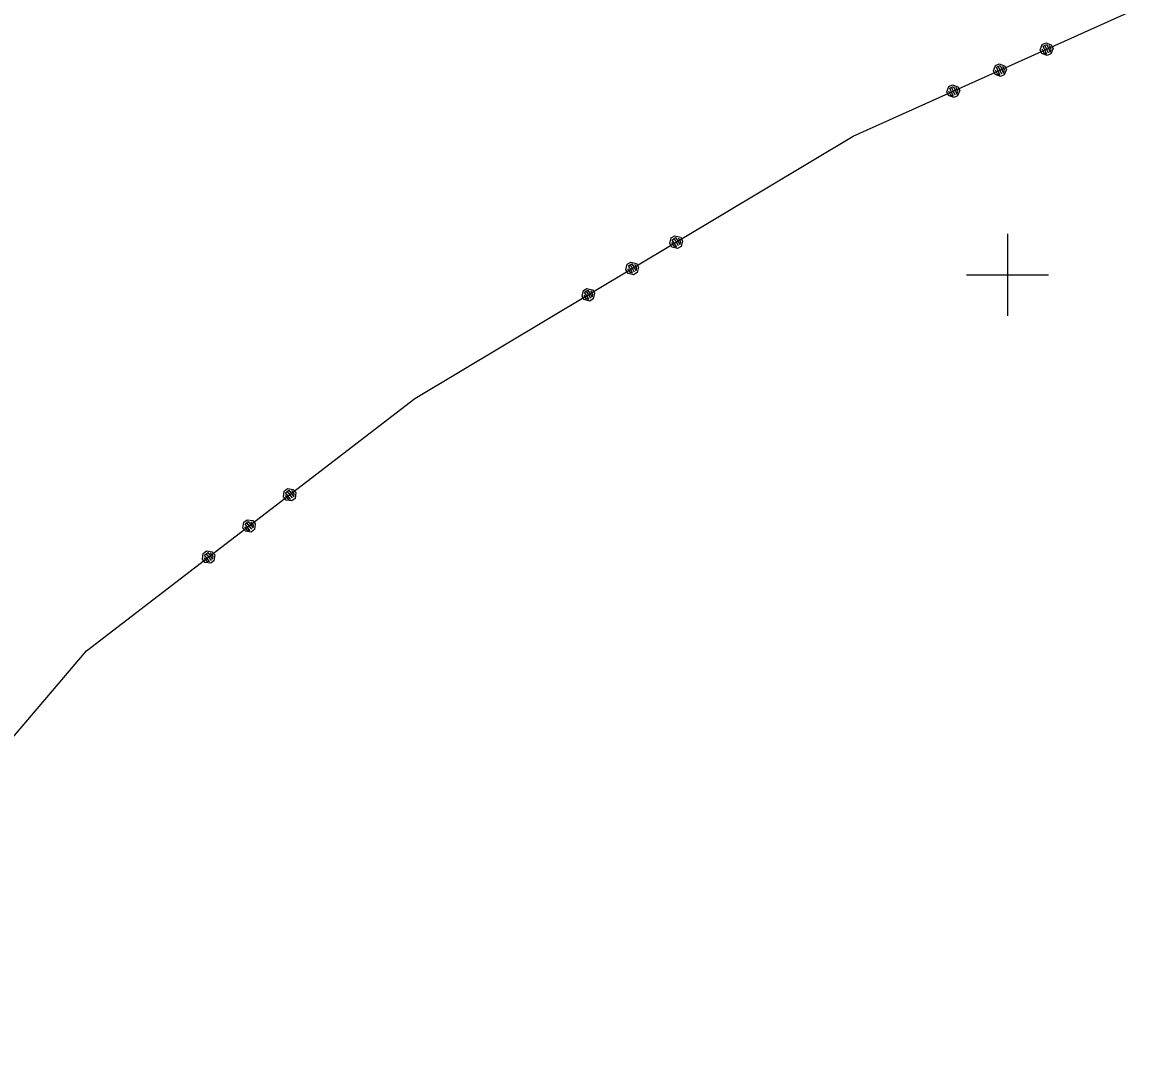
# Model space of a CAD drawing. Extents: x -866402 to -860377, y -1041908 to -1038598.
# Drawn here: x -864648.1 to -864593, y -1041838.3 to -1041787.7 of the extents above; entities that cross this region are included whole.
import ezdxf

# ---------------------------------------------------------------- set-up
doc = ezdxf.new("R2010")
doc.units = 0
doc.layers.add('Vrstva 1', color=7, linetype='Continuous')
doc.layers.add('Vrstva 5', color=7, linetype='Continuous')

msp = doc.modelspace()

# ---------------------------------------------------------------- linework, layer by layer
at = {"layer": 'Vrstva 1'}
for p, q in [((-864607.55, -1041793.23), (-864593.02, -1041786.69)), ((-864598.411, -1041789.006), (-864598.31, -1041788.742)), ((-864598.329, -1041789.189), (-864598.411, -1041789.006)), ((-864598.319, -1041788.965), (-864598.237, -1041789.148)), ((-864598.31, -1041788.742), (-864598.128, -1041788.66)), ((-864598.269, -1041788.833), (-864598.087, -1041788.751)), ((-864598.105, -1041789.198), (-864598.269, -1041788.833)), ((-864598.178, -1041788.792), (-864598.014, -1041789.157)), ((-864598.128, -1041788.66), (-864597.863, -1041788.76)), ((-864598.087, -1041788.751), (-864597.923, -1041789.116)), ((-864597.873, -1041788.984), (-864597.955, -1041788.801)), ((-864597.923, -1041789.116), (-864597.873, -1041788.984)), ((-864597.781, -1041788.943), (-864597.882, -1041789.207)), ((-864597.863, -1041788.76), (-864597.781, -1041788.943)), ((-864598.064, -1041789.289), (-864598.329, -1041789.189)), ((-864598.237, -1041789.148), (-864598.105, -1041789.198)), ((-864597.882, -1041789.207), (-864598.064, -1041789.289)), ((-864600.69, -1041790.032), (-864600.59, -1041789.768)), ((-864600.608, -1041790.215), (-864600.69, -1041790.032)), ((-864600.599, -1041789.991), (-864600.517, -1041790.174)), ((-864600.59, -1041789.768), (-864600.408, -1041789.686)), ((-864600.549, -1041789.859), (-864600.367, -1041789.777)), ((-864600.385, -1041790.224), (-864600.549, -1041789.859)), ((-864600.458, -1041789.818), (-864600.294, -1041790.183)), ((-864600.408, -1041789.686), (-864600.143, -1041789.786)), ((-864600.367, -1041789.777), (-864600.202, -1041790.142)), ((-864600.152, -1041790.01), (-864600.234, -1041789.827)), ((-864600.202, -1041790.142), (-864600.152, -1041790.01)), ((-864600.061, -1041789.969), (-864600.161, -1041790.233)), ((-864600.143, -1041789.786), (-864600.061, -1041789.969)), ((-864600.344, -1041790.315), (-864600.608, -1041790.215)), ((-864600.517, -1041790.174), (-864600.385, -1041790.224)), ((-864600.161, -1041790.233), (-864600.344, -1041790.315)), ((-864602.97, -1041791.059), (-864602.87, -1041790.794)), ((-864602.888, -1041791.241), (-864602.97, -1041791.059)), ((-864602.623, -1041791.341), (-864602.888, -1041791.241)), ((-864602.879, -1041791.018), (-864602.797, -1041791.2)), ((-864602.87, -1041790.794), (-864602.687, -1041790.712)), ((-864602.829, -1041790.885), (-864602.646, -1041790.803)), ((-864602.665, -1041791.25), (-864602.829, -1041790.885)), ((-864602.797, -1041791.2), (-864602.665, -1041791.25)), ((-864602.738, -1041790.844), (-864602.573, -1041791.209)), ((-864602.687, -1041790.712), (-864602.423, -1041790.812)), ((-864602.646, -1041790.803), (-864602.482, -1041791.168)), ((-864602.432, -1041791.036), (-864602.514, -1041790.853)), ((-864602.482, -1041791.168), (-864602.432, -1041791.036)), ((-864602.341, -1041790.995), (-864602.441, -1041791.259)), ((-864602.423, -1041790.812), (-864602.341, -1041790.995)), ((-864602.441, -1041791.259), (-864602.623, -1041791.341)), ((-864628.96, -1041806.05), (-864607.55, -1041793.23)), ((-864616.504, -1041798.475), (-864616.435, -1041798.201)), ((-864616.435, -1041798.201), (-864616.264, -1041798.098)), ((-864616.384, -1041798.286), (-864616.212, -1041798.184)), ((-864616.178, -1041798.63), (-864616.384, -1041798.286)), ((-864616.298, -1041798.235), (-864616.093, -1041798.578)), ((-864616.264, -1041798.098), (-864615.989, -1041798.167)), ((-864616.212, -1041798.184), (-864616.007, -1041798.527)), ((-864615.972, -1041798.39), (-864616.075, -1041798.218)), ((-864616.007, -1041798.527), (-864615.972, -1041798.39)), ((-864615.989, -1041798.167), (-864615.887, -1041798.338)), ((-864615.887, -1041798.338), (-864615.956, -1041798.613)), ((-864616.401, -1041798.646), (-864616.504, -1041798.475)), ((-864616.418, -1041798.424), (-864616.316, -1041798.595)), ((-864616.127, -1041798.715), (-864616.401, -1041798.646)), ((-864616.316, -1041798.595), (-864616.178, -1041798.63)), ((-864615.956, -1041798.613), (-864616.127, -1041798.715)), ((-864618.649, -1041799.759), (-864618.58, -1041799.485)), ((-864618.58, -1041799.485), (-864618.409, -1041799.382)), ((-864618.529, -1041799.571), (-864618.357, -1041799.468)), ((-864618.409, -1041799.382), (-864618.134, -1041799.451)), ((-864618.357, -1041799.468), (-864618.152, -1041799.811)), ((-864618.117, -1041799.674), (-864618.22, -1041799.502)), ((-864618.134, -1041799.451), (-864618.032, -1041799.623)), ((-864618.546, -1041799.931), (-864618.649, -1041799.759)), ((-864618.563, -1041799.708), (-864618.461, -1041799.879)), ((-864618.272, -1041800), (-864618.546, -1041799.931)), ((-864618.323, -1041799.914), (-864618.529, -1041799.571)), ((-864618.461, -1041799.879), (-864618.323, -1041799.914)), ((-864618.443, -1041799.519), (-864618.238, -1041799.862)), ((-864618.1, -1041799.897), (-864618.272, -1041800)), ((-864618.152, -1041799.811), (-864618.117, -1041799.674)), ((-864618.032, -1041799.623), (-864618.1, -1041799.897)), ((-864620.794, -1041801.044), (-864620.725, -1041800.769)), ((-864620.691, -1041801.215), (-864620.794, -1041801.044)), ((-864620.725, -1041800.769), (-864620.554, -1041800.666)), ((-864620.708, -1041800.992), (-864620.605, -1041801.164)), ((-864620.674, -1041800.855), (-864620.502, -1041800.752)), ((-864620.468, -1041801.198), (-864620.674, -1041800.855)), ((-864620.588, -1041800.804), (-864620.382, -1041801.147)), ((-864620.554, -1041800.666), (-864620.279, -1041800.735)), ((-864620.502, -1041800.752), (-864620.297, -1041801.095)), ((-864620.262, -1041800.958), (-864620.365, -1041800.787)), ((-864620.297, -1041801.095), (-864620.262, -1041800.958)), ((-864620.279, -1041800.735), (-864620.176, -1041800.907)), ((-864620.176, -1041800.907), (-864620.245, -1041801.181)), ((-864620.417, -1041801.284), (-864620.691, -1041801.215)), ((-864620.605, -1041801.164), (-864620.468, -1041801.198)), ((-864620.245, -1041801.181), (-864620.417, -1041801.284)), ((-864645, -1041818.38), (-864628.96, -1041806.05)), ((-864635.339, -1041810.575), (-864635.18, -1041810.453)), ((-864635.18, -1041810.453), (-864634.9, -1041810.49)), ((-864634.9, -1041810.49), (-864634.778, -1041810.648)), ((-864635.376, -1041810.855), (-864635.339, -1041810.575)), ((-864635.254, -1041811.014), (-864635.376, -1041810.855)), ((-864635.296, -1041810.794), (-864635.174, -1041810.953)), ((-864635.278, -1041810.654), (-864635.119, -1041810.532)), ((-864635.034, -1041810.971), (-864635.278, -1041810.654)), ((-864634.973, -1041811.051), (-864635.254, -1041811.014)), ((-864635.199, -1041810.593), (-864634.955, -1041810.91)), ((-864635.174, -1041810.953), (-864635.034, -1041810.971)), ((-864635.119, -1041810.532), (-864634.876, -1041810.849)), ((-864634.857, -1041810.709), (-864634.979, -1041810.551)), ((-864634.815, -1041810.929), (-864634.973, -1041811.051)), ((-864634.876, -1041810.849), (-864634.857, -1041810.709)), ((-864634.778, -1041810.648), (-864634.815, -1041810.929)), ((-864637.358, -1041812.379), (-864637.321, -1041812.099)), ((-864637.321, -1041812.099), (-864637.162, -1041811.977)), ((-864637.26, -1041812.178), (-864637.101, -1041812.056)), ((-864637.016, -1041812.495), (-864637.26, -1041812.178)), ((-864637.181, -1041812.117), (-864636.937, -1041812.434)), ((-864637.162, -1041811.977), (-864636.882, -1041812.013)), ((-864637.101, -1041812.056), (-864636.858, -1041812.373)), ((-864636.839, -1041812.233), (-864636.961, -1041812.074)), ((-864636.882, -1041812.013), (-864636.76, -1041812.172)), ((-864636.76, -1041812.172), (-864636.797, -1041812.452)), ((-864637.236, -1041812.538), (-864637.358, -1041812.379)), ((-864637.278, -1041812.318), (-864637.156, -1041812.477)), ((-864636.955, -1041812.574), (-864637.236, -1041812.538)), ((-864637.156, -1041812.477), (-864637.016, -1041812.495)), ((-864636.797, -1041812.452), (-864636.955, -1041812.574)), ((-864636.858, -1041812.373), (-864636.839, -1041812.233)), ((-864639.34, -1041813.903), (-864639.303, -1041813.622)), ((-864639.303, -1041813.622), (-864639.144, -1041813.5)), ((-864639.242, -1041813.701), (-864639.083, -1041813.58)), ((-864638.998, -1041814.019), (-864639.242, -1041813.701)), ((-864639.163, -1041813.641), (-864638.919, -1041813.958)), ((-864639.144, -1041813.5), (-864638.864, -1041813.537)), ((-864639.083, -1041813.58), (-864638.84, -1041813.897)), ((-864638.821, -1041813.756), (-864638.943, -1041813.598)), ((-864638.864, -1041813.537), (-864638.742, -1041813.696)), ((-864638.84, -1041813.897), (-864638.821, -1041813.756)), ((-864638.742, -1041813.696), (-864638.779, -1041813.976)), ((-864639.218, -1041814.061), (-864639.34, -1041813.903)), ((-864639.26, -1041813.842), (-864639.138, -1041814)), ((-864638.937, -1041814.098), (-864639.218, -1041814.061)), ((-864639.138, -1041814), (-864638.998, -1041814.019)), ((-864638.779, -1041813.976), (-864638.937, -1041814.098)), ((-864661.99, -1041838.3), (-864645, -1041818.38))]:
    msp.add_line(p, q, dxfattribs=at)
at = {"layer": 'Vrstva 5'}
for p, q in [((-864600, -1041798), (-864600, -1041802)), ((-864602, -1041800), (-864598, -1041800))]:
    msp.add_line(p, q, dxfattribs=at)

doc.saveas('drawing.dxf')
